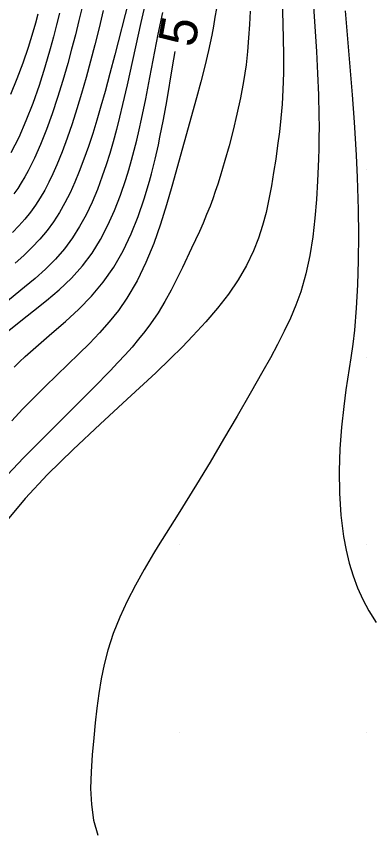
# Model space of a CAD drawing. Extents: x 2602990 to 2605851, y 618069 to 619180.
# Drawn here: x 2603301.3 to 2603320.28, y 618484.68 to 618528.17 of the extents above; entities that cross this region are included whole.
import ezdxf

# ---------------------------------------------------------------- set-up
doc = ezdxf.new("R2010")
doc.units = 0
for name, color, linetype in [('DTM Contours Major', 7, 'Continuous'), ('DTM Contours Minor', 7, 'Continuous'), ('DTM Contours Minor Text', 7, 'Continuous'), ('Exist DTM Crownline', 7, 'Continuous'), ('Exist DTM QL2 LIDAR Elevation Point', 7, 'Continuous'), ('Exist Roads EOP', 7, 'Continuous')]:
    doc.layers.add(name, color=color, linetype=linetype)

msp = doc.modelspace()

# ---------------------------------------------------------------- linework, layer by layer
at = {"layer": 'DTM Contours Major'}
for points in [[(2603315.477, 618529.876), (2603315.553, 618527.029), (2603315.566, 618526.092), (2603315.562, 618525.167), (2603315.536, 618524.256), (2603315.491, 618523.496), (2603315.428, 618522.747), (2603315.349, 618522.01), (2603315.257, 618521.282), (2603315.154, 618520.563), (2603315.043, 618519.852), (2603314.923, 618519.13), (2603314.789, 618518.416), (2603314.635, 618517.712), (2603314.453, 618517.019), (2603314.235, 618516.339), (2603313.974, 618515.673), (2603313.592, 618514.886), (2603313.14, 618514.117), (2603312.623, 618513.361), (2603312.046, 618512.615), (2603311.414, 618511.873), (2603310.731, 618511.131), (2603310.149, 618510.531), (2603309.528, 618509.916), (2603308.743, 618509.165), (2603307.224, 618507.756), (2603305.783, 618506.427), (2603304.338, 618505.071), (2603302.972, 618503.733), (2603301.77, 618502.46), (2603300.814, 618501.299)], [(2603302.453, 618528.285), (2603302.327, 618527.812), (2603302.19, 618527.334), (2603301.933, 618526.509), (2603301.646, 618525.673), (2603301.329, 618524.835), (2603300.983, 618524.002)]]:
    msp.add_lwpolyline(points, dxfattribs=at)
at = {"layer": 'DTM Contours Minor'}
for points in [[(2603308.02, 618531.823), (2603306.56, 618526.116), (2603306.299, 618525.122), (2603306.039, 618524.164), (2603305.821, 618523.389), (2603305.602, 618522.641), (2603305.378, 618521.92), (2603305.149, 618521.224), (2603304.912, 618520.553), (2603304.665, 618519.906), (2603304.424, 618519.323), (2603304.17, 618518.762), (2603303.898, 618518.224), (2603303.607, 618517.708), (2603303.292, 618517.217), (2603302.949, 618516.75), (2603302.557, 618516.284), (2603302.137, 618515.842), (2603301.697, 618515.417), (2603301.242, 618515.006)], [(2603308.21, 618528.995), (2603307.949, 618527.844), (2603307.219, 618524.514), (2603306.979, 618523.473), (2603306.814, 618522.791), (2603306.644, 618522.13), (2603306.469, 618521.487), (2603306.286, 618520.862), (2603306.095, 618520.251), (2603305.892, 618519.654), (2603305.629, 618518.946), (2603305.343, 618518.258), (2603305.029, 618517.593), (2603304.683, 618516.957), (2603304.301, 618516.351), (2603303.879, 618515.78), (2603303.388, 618515.218), (2603302.859, 618514.691), (2603302.307, 618514.194), (2603301.743, 618513.721), (2603300.635, 618512.819)], [(2603311.982, 618528.592), (2603311.908, 618528.122), (2603311.828, 618527.651), (2603311.739, 618527.176), (2603311.564, 618526.354), (2603311.365, 618525.518), (2603311.147, 618524.675), (2603310.918, 618523.831), (2603310.258, 618521.453), (2603309.613, 618519.105), (2603309.326, 618518.114), (2603309.004, 618517.093), (2603308.639, 618516.062), (2603308.223, 618515.044), (2603307.748, 618514.061), (2603307.205, 618513.133), (2603306.75, 618512.484), (2603306.26, 618511.872), (2603305.741, 618511.288), (2603305.201, 618510.726), (2603304.646, 618510.177), (2603303.462, 618509.035), (2603302.844, 618508.432), (2603302.234, 618507.826), (2603301.637, 618507.214), (2603301.056, 618506.596)], [(2603304.828, 618528.729), (2603304.643, 618527.952), (2603304.452, 618527.183), (2603304.253, 618526.421), (2603304.046, 618525.666), (2603303.779, 618524.745), (2603303.5, 618523.844), (2603303.209, 618522.971), (2603302.906, 618522.135), (2603302.592, 618521.344), (2603302.267, 618520.607), (2603302.099, 618520.259), (2603301.928, 618519.925), (2603301.75, 618519.605), (2603301.567, 618519.296), (2603301.376, 618518.999), (2603301.175, 618518.711)], [(2603317.179, 618528.692), (2603317.323, 618526.303), (2603317.387, 618525.131), (2603317.436, 618523.986), (2603317.464, 618522.877), (2603317.467, 618522.282), (2603317.463, 618521.697), (2603317.451, 618521.119), (2603317.433, 618520.547), (2603317.383, 618519.405), (2603317.324, 618518.411), (2603317.244, 618517.412), (2603317.131, 618516.413), (2603316.974, 618515.421), (2603316.763, 618514.441), (2603316.486, 618513.479), (2603316.231, 618512.773), (2603315.938, 618512.074), (2603315.61, 618511.378), (2603315.252, 618510.677), (2603314.868, 618509.967), (2603314.464, 618509.24), (2603313.792, 618508.057), (2603313.091, 618506.842), (2603312.371, 618505.613), (2603311.644, 618504.393), (2603310.922, 618503.202), (2603309.94, 618501.62), (2603308.88, 618499.928), (2603308.626, 618499.514), (2603308.13, 618498.676), (2603307.659, 618497.833), (2603307.222, 618496.982), (2603306.825, 618496.122), (2603306.478, 618495.25), (2603306.188, 618494.365), (2603305.991, 618493.607), (2603305.833, 618492.839), (2603305.705, 618492.063), (2603305.602, 618491.278), (2603305.514, 618490.487), (2603305.435, 618489.689), (2603305.351, 618488.784), (2603305.289, 618487.882), (2603305.267, 618486.993), (2603305.307, 618486.126), (2603305.427, 618485.291), (2603305.648, 618484.498)], [(2603313.785, 618528.454), (2603313.752, 618527.738), (2603313.708, 618527.021), (2603313.648, 618526.304), (2603313.568, 618525.586), (2603313.436, 618524.7), (2603313.273, 618523.819), (2603313.085, 618522.949), (2603312.879, 618522.098), (2603312.661, 618521.273), (2603312.438, 618520.482), (2603312.185, 618519.633), (2603312.056, 618519.225), (2603311.924, 618518.827), (2603311.788, 618518.437), (2603311.646, 618518.054), (2603311.465, 618517.599), (2603311.276, 618517.149), (2603311.078, 618516.703), (2603310.664, 618515.81), (2603310.17, 618514.769), (2603309.878, 618514.171), (2603309.569, 618513.569), (2603309.235, 618512.965), (2603308.87, 618512.364), (2603308.468, 618511.769), (2603308.161, 618511.357), (2603307.832, 618510.947), (2603307.483, 618510.536), (2603307.114, 618510.122), (2603306.725, 618509.701), (2603306.315, 618509.271), (2603305.436, 618508.371), (2603304.505, 618507.438), (2603302.604, 618505.544), (2603301.69, 618504.616), (2603300.838, 618503.725)], [(2603300.905, 618511.411), (2603301.549, 618511.933), (2603302.225, 618512.464), (2603302.912, 618513.013), (2603303.59, 618513.59), (2603304.239, 618514.204), (2603304.838, 618514.867), (2603305.346, 618515.545), (2603305.796, 618516.268), (2603306.196, 618517.028), (2603306.55, 618517.819), (2603306.864, 618518.633), (2603307.146, 618519.463), (2603307.305, 618519.981), (2603307.455, 618520.505), (2603307.597, 618521.035), (2603307.732, 618521.574), (2603307.862, 618522.123), (2603307.987, 618522.683), (2603308.216, 618523.777), (2603308.439, 618524.905), (2603308.884, 618527.219), (2603309.116, 618528.378)], [(2603303.6, 618528.349), (2603303.448, 618527.715), (2603303.286, 618527.08), (2603303.112, 618526.441), (2603302.826, 618525.464), (2603302.515, 618524.49), (2603302.178, 618523.533), (2603301.816, 618522.605), (2603301.429, 618521.719), (2603301.016, 618520.887)], [(2603305.94, 618528.476), (2603305.716, 618527.559), (2603305.489, 618526.659), (2603305.26, 618525.778), (2603305.027, 618524.917), (2603304.784, 618524.063), (2603304.536, 618523.234), (2603304.28, 618522.435), (2603304.017, 618521.669), (2603303.744, 618520.938), (2603303.462, 618520.246), (2603303.255, 618519.779), (2603303.04, 618519.333), (2603302.815, 618518.906), (2603302.577, 618518.498), (2603302.325, 618518.107), (2603302.057, 618517.733), (2603301.753, 618517.355), (2603301.431, 618516.991), (2603301.092, 618516.637)], [(2603318.87, 618528.468), (2603319.229, 618523.993), (2603319.337, 618522.523), (2603319.445, 618520.777), (2603319.501, 618519.572), (2603319.553, 618517.878), (2603319.57, 618516.502), (2603319.561, 618515.156), (2603319.524, 618513.854), (2603319.456, 618512.611), (2603319.354, 618511.44), (2603319.265, 618510.683), (2603319.163, 618509.951), (2603318.904, 618508.245), (2603318.841, 618507.806), (2603318.783, 618507.357), (2603318.665, 618506.259), (2603318.584, 618505.109), (2603318.546, 618503.93), (2603318.56, 618502.742), (2603318.633, 618501.567), (2603318.775, 618500.427), (2603318.909, 618499.703), (2603319.078, 618499.005), (2603319.282, 618498.331), (2603319.523, 618497.683), (2603319.802, 618497.062), (2603320.121, 618496.467), (2603320.523, 618495.836)], [(2603301.181, 618509.459), (2603301.477, 618509.747), (2603301.78, 618510.032), (2603302.478, 618510.652), (2603303.201, 618511.271), (2603303.927, 618511.903), (2603304.639, 618512.558), (2603305.316, 618513.249), (2603305.939, 618513.987), (2603306.504, 618514.801), (2603306.999, 618515.665), (2603307.43, 618516.567), (2603307.804, 618517.494), (2603308.127, 618518.434), (2603308.408, 618519.374), (2603308.515, 618519.766), (2603308.711, 618520.548), (2603308.888, 618521.328), (2603308.97, 618521.72), (2603309.158, 618522.673), (2603309.331, 618523.625), (2603309.646, 618525.486), (2603309.783, 618526.306)]]:
    msp.add_lwpolyline(points, dxfattribs=at)
at = {"layer": 'Exist DTM Crownline'}
msp.add_spline([(2603233.488, 618380.754), (2603285.185, 618400.095), (2603335.457, 618418.629), (2603390.812, 618439.069), (2603440.087, 618457.325), (2603493.996, 618477.231), (2603542.655, 618495.301), (2603600.808, 618516.867), (2603653.659, 618536.362), (2603706.222, 618555.742), (2603764.811, 618577.593), (2603823.52, 618599.847), (2603878.564, 618620.56), (2603937.951, 618643.078), (2603997.369, 618665.789), (2604036.209, 618680.665), (2604055.311, 618688.017)], degree=3, dxfattribs=at)
at = {"layer": 'Exist DTM QL2 LIDAR Elevation Point'}
for p, q in [((2603310, 618520), (2603310, 618520)), ((2603320, 618520), (2603320, 618520)), ((2603310, 618510), (2603310, 618510)), ((2603320, 618510), (2603320, 618510)), ((2603310, 618500), (2603310, 618500)), ((2603320, 618500), (2603320, 618500)), ((2603310, 618490), (2603310, 618490)), ((2603320, 618490), (2603320, 618490))]:
    msp.add_line(p, q, dxfattribs=at)
at = {"layer": 'Exist Roads EOP'}
for points in [[(2603230.17, 618389.98), (2603282.929, 618409.597), (2603332.773, 618427.868), (2603388.167, 618448.413), (2603437.203, 618466.721), (2603490.778, 618486.527), (2603539.039, 618504.558), (2603597.451, 618526.156), (2603651.053, 618545.972), (2603705.208, 618566.084), (2603762.02, 618587.183), (2603820.334, 618609.162), (2603876.341, 618629.99), (2603934.909, 618652.28), (2603996.409, 618675.568), (2604033.216, 618689.957), (2604052.01, 618697.199)], [(2604034.633, 618668.486), (2603984.89, 618650.123), (2603936.767, 618631.654), (2603888.195, 618613.335), (2603837.766, 618594.258), (2603782.918, 618573.705), (2603731.939, 618554.39), (2603671.126, 618532.171), (2603621.822, 618514.106), (2603561.545, 618491.877), (2603506.421, 618471.293), (2603452.163, 618451.33), (2603398.364, 618431.316), (2603341.431, 618410.355), (2603281.65, 618388.199), (2603223.033, 618366.475), (2603185.717, 618352.612)]]:
    msp.add_spline(points, degree=3, dxfattribs=at)

# ---------------------------------------------------------------- texts
at = {"layer": 'DTM Contours Minor Text'}
msp.add_text('5', height=2, rotation=79.5257, dxfattribs=at).set_placement((2603310.822, 618526.466))

doc.saveas('drawing.dxf')
